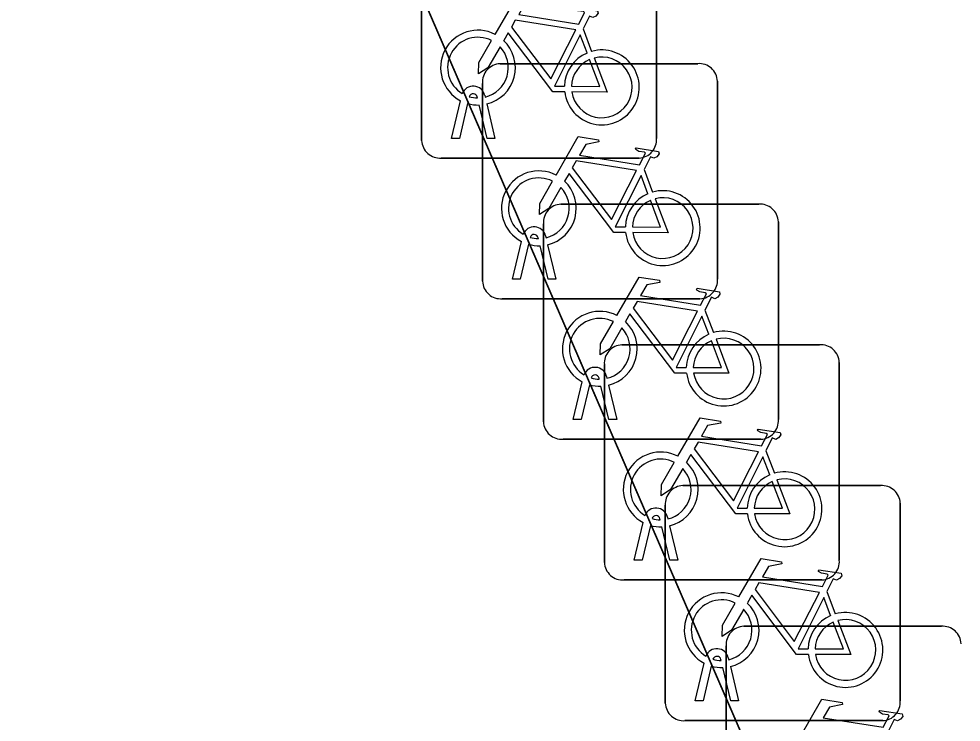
# Model space of a CAD drawing. Extents: x 162026 to 163502, y 387295 to 388169.
# Drawn here: x 162287.323 to 162291.33, y 387481.134 to 387484.123 of the extents above; entities that cross this region are included whole.
import ezdxf

# ---------------------------------------------------------------- set-up
doc = ezdxf.new("R2010")
doc.units = 0
for name, color, linetype in [('IMGEO_Fietsenrek', 7, 'Continuous'), ('IMGEO_Pand', 7, 'Continuous'), ('IMGEO_Voetpad_open', 7, 'Continuous')]:
    doc.layers.add(name, color=color, linetype=linetype)

msp = doc.modelspace()

# ---------------------------------------------------------------- linework, layer by layer
at = {"layer": 'IMGEO_Fietsenrek'}
for p, q in [((162290.0345, 387484.4561), (162290.0345, 387483.6152)), ((162290.0345, 387483.6152), (162290.0345, 387484.4561)), ((162289.0355, 387483.6059), (162289.0355, 387484.4468)), ((162289.0355, 387484.4468), (162289.0355, 387483.6059)), ((162289.7222, 387484.0802), (162289.7585, 387483.985)), ((162289.3689, 387483.9325), (162290.2098, 387483.9325)), ((162290.2098, 387483.9325), (162289.3689, 387483.9325)), ((162289.2945, 387483.0079), (162289.2945, 387483.8488)), ((162289.2945, 387483.8488), (162289.2945, 387483.0079)), ((162290.2935, 387483.8581), (162290.2935, 387483.0172)), ((162290.2935, 387483.0172), (162290.2935, 387483.8581)), ((162289.1625, 387483.6153), (162289.2008, 387483.7753)), ((162289.2729, 387483.7869), (162289.2719, 387483.7912)), ((162289.3036, 387483.7984), (162289.3054, 387483.7905)), ((162289.2312, 387483.7631), (162289.1959, 387483.6153)), ((162289.314, 387483.6153), (162289.2801, 387483.757)), ((162289.3124, 387483.7613), (162289.3474, 387483.6153)), ((162289.1959, 387483.6153), (162289.1625, 387483.6153)), ((162289.3474, 387483.6153), (162289.314, 387483.6153)), ((162289.9601, 387483.5315), (162289.1192, 387483.5315)), ((162289.1192, 387483.5315), (162289.9601, 387483.5315)), ((162289.9812, 387483.4822), (162290.0175, 387483.387)), ((162289.6279, 387483.3355), (162290.4688, 387483.3355)), ((162290.4688, 387483.3355), (162289.6279, 387483.3355)), ((162289.5535, 387482.4109), (162289.5535, 387483.2518)), ((162289.5535, 387483.2518), (162289.5535, 387482.4109)), ((162290.5525, 387483.2611), (162290.5525, 387482.4202)), ((162290.5525, 387482.4202), (162290.5525, 387483.2611)), ((162289.4215, 387483.0173), (162289.4598, 387483.1773)), ((162289.5319, 387483.1889), (162289.5309, 387483.1932)), ((162289.5626, 387483.2004), (162289.5644, 387483.1925)), ((162289.4902, 387483.1651), (162289.4549, 387483.0173)), ((162289.573, 387483.0173), (162289.5391, 387483.159)), ((162289.5714, 387483.1633), (162289.6064, 387483.0173)), ((162289.4549, 387483.0173), (162289.4215, 387483.0173)), ((162289.6064, 387483.0173), (162289.573, 387483.0173)), ((162290.2191, 387482.9335), (162289.3782, 387482.9335)), ((162289.3782, 387482.9335), (162290.2191, 387482.9335)), ((162290.2402, 387482.8852), (162290.2765, 387482.79)), ((162289.8869, 387482.7375), (162290.7278, 387482.7375)), ((162290.7278, 387482.7375), (162289.8869, 387482.7375)), ((162289.8125, 387481.8129), (162289.8125, 387482.6538)), ((162289.8125, 387482.6538), (162289.8125, 387481.8129)), ((162290.8115, 387482.6631), (162290.8115, 387481.8222)), ((162290.8115, 387481.8222), (162290.8115, 387482.6631)), ((162289.6805, 387482.4203), (162289.7188, 387482.5803)), ((162289.7492, 387482.5681), (162289.7139, 387482.4203)), ((162289.7909, 387482.5919), (162289.7899, 387482.5962)), ((162289.8216, 387482.6034), (162289.8234, 387482.5955)), ((162289.8304, 387482.5663), (162289.8654, 387482.4203)), ((162289.832, 387482.4203), (162289.7981, 387482.562)), ((162289.7139, 387482.4203), (162289.6805, 387482.4203)), ((162289.8654, 387482.4203), (162289.832, 387482.4203)), ((162290.4781, 387482.3365), (162289.6372, 387482.3365)), ((162289.6372, 387482.3365), (162290.4781, 387482.3365)), ((162290.4992, 387482.2872), (162290.5355, 387482.192)), ((162290.1459, 387482.1395), (162290.9868, 387482.1395)), ((162290.9868, 387482.1395), (162290.1459, 387482.1395)), ((162290.0715, 387481.2149), (162290.0715, 387482.0558)), ((162290.0715, 387482.0558), (162290.0715, 387481.2149)), ((162291.0705, 387482.0651), (162291.0705, 387481.2242)), ((162291.0705, 387481.2242), (162291.0705, 387482.0651)), ((162290.0806, 387482.0054), (162290.0824, 387481.9975)), ((162289.9395, 387481.8223), (162289.9778, 387481.9823)), ((162290.0082, 387481.9701), (162289.9729, 387481.8223)), ((162290.0499, 387481.9939), (162290.0489, 387481.9982)), ((162290.091, 387481.8223), (162290.0571, 387481.964)), ((162290.0894, 387481.9683), (162290.1244, 387481.8223)), ((162289.9729, 387481.8223), (162289.9395, 387481.8223)), ((162290.1244, 387481.8223), (162290.091, 387481.8223)), ((162290.7371, 387481.7385), (162289.8962, 387481.7385)), ((162289.8962, 387481.7385), (162290.7371, 387481.7385)), ((162290.7582, 387481.6892), (162290.7945, 387481.594)), ((162290.4049, 387481.5415), (162291.2458, 387481.5415)), ((162291.2458, 387481.5415), (162290.4049, 387481.5415)), ((162290.3305, 387480.6169), (162290.3305, 387481.4578)), ((162290.3305, 387481.4578), (162290.3305, 387480.6169)), ((162290.3396, 387481.4074), (162290.3414, 387481.3995)), ((162290.1985, 387481.2243), (162290.2368, 387481.3843)), ((162290.2672, 387481.3721), (162290.2319, 387481.2243)), ((162290.3089, 387481.3959), (162290.3079, 387481.4002)), ((162290.35, 387481.2243), (162290.3161, 387481.366)), ((162290.3484, 387481.3703), (162290.3834, 387481.2243)), ((162290.2319, 387481.2243), (162290.1985, 387481.2243)), ((162290.3834, 387481.2243), (162290.35, 387481.2243)), ((162290.9961, 387481.1405), (162290.1552, 387481.1405)), ((162290.1552, 387481.1405), (162290.9961, 387481.1405))]:
    msp.add_line(p, q, dxfattribs=at)
for points in [[(162289.3481, 387484.0572), (162289.4428, 387484.2207), (162289.529, 387484.2069), (162289.5307, 387484.1982), (162289.4746, 387484.1873), (162289.4484, 387484.142), (162289.7036, 387484.1012)], [(162289.7036, 387484.1012), (162289.7286, 387484.15), (162289.7235, 387484.154), (162289.7003, 387484.1577), (162289.6876, 387484.1652), (162289.6866, 387484.1683), (162289.6888, 387484.1729), (162289.7836, 387484.1578), (162289.7859, 387484.1475), (162289.7765, 387484.1351), (162289.7641, 387484.1287), (162289.7496, 387484.1349), (162289.7222, 387484.0802)], [(162289.6907, 387484.076), (162289.4339, 387484.117), (162289.4172, 387484.0882), (162289.5842, 387483.8679), (162289.6907, 387484.076)], [(162289.6438, 387483.8125), (162289.5941, 387483.8126), (162289.4034, 387484.0643), (162289.3844, 387484.0315)], [(162289.7387, 387483.978), (162289.7094, 387484.0548), (162289.6, 387483.8367), (162289.6427, 387483.8366)], [(162289.3688, 387484.0047), (162289.3172, 387483.9155), (162289.2773, 387483.8895), (162289.2785, 387483.937), (162289.333, 387484.0312)], [(162289.6727, 387483.8365), (162289.7926, 387483.8363), (162289.7494, 387483.9499)], [(162289.7692, 387483.9568), (162289.8242, 387483.8122), (162289.6741, 387483.8125)], [(162289.6071, 387483.4592), (162289.7018, 387483.6227), (162289.788, 387483.6089), (162289.7897, 387483.6002), (162289.7336, 387483.5893), (162289.7074, 387483.544), (162289.9626, 387483.5032)], [(162289.9626, 387483.5032), (162289.9876, 387483.552), (162289.9825, 387483.556), (162289.9593, 387483.5597), (162289.9466, 387483.5672), (162289.9456, 387483.5703), (162289.9478, 387483.5749), (162290.0426, 387483.5598), (162290.0449, 387483.5495), (162290.0355, 387483.5371), (162290.0231, 387483.5307), (162290.0086, 387483.5369), (162289.9812, 387483.4822)], [(162289.9497, 387483.478), (162289.6929, 387483.519), (162289.6762, 387483.4902), (162289.8432, 387483.2699), (162289.9497, 387483.478)], [(162289.9028, 387483.2145), (162289.8531, 387483.2146), (162289.6624, 387483.4663), (162289.6434, 387483.4335)], [(162289.9977, 387483.38), (162289.9684, 387483.4568), (162289.859, 387483.2387), (162289.9017, 387483.2386)], [(162289.6278, 387483.4067), (162289.5762, 387483.3175), (162289.5363, 387483.2915), (162289.5375, 387483.339), (162289.592, 387483.4332)], [(162289.9317, 387483.2385), (162290.0516, 387483.2383), (162290.0084, 387483.3519)], [(162290.0282, 387483.3588), (162290.0832, 387483.2142), (162289.9331, 387483.2145)], [(162289.8661, 387482.8622), (162289.9608, 387483.0257), (162290.047, 387483.0119), (162290.0487, 387483.0032), (162289.9926, 387482.9923), (162289.9664, 387482.947), (162290.2216, 387482.9062)], [(162290.2216, 387482.9062), (162290.2466, 387482.955), (162290.2415, 387482.959), (162290.2183, 387482.9627), (162290.2056, 387482.9702), (162290.2046, 387482.9733), (162290.2068, 387482.9779), (162290.3016, 387482.9628), (162290.3039, 387482.9525), (162290.2945, 387482.9401), (162290.2821, 387482.9337), (162290.2676, 387482.9399), (162290.2402, 387482.8852)], [(162290.2087, 387482.881), (162289.9519, 387482.922), (162289.9352, 387482.8932), (162290.1022, 387482.6729), (162290.2087, 387482.881)], [(162290.1618, 387482.6175), (162290.1121, 387482.6176), (162289.9214, 387482.8693), (162289.9024, 387482.8365)], [(162290.2567, 387482.783), (162290.2274, 387482.8598), (162290.118, 387482.6417), (162290.1607, 387482.6416)], [(162289.8868, 387482.8097), (162289.8352, 387482.7205), (162289.7953, 387482.6945), (162289.7965, 387482.742), (162289.851, 387482.8362)], [(162290.1907, 387482.6415), (162290.3106, 387482.6413), (162290.2674, 387482.7549)], [(162290.2872, 387482.7618), (162290.3422, 387482.6172), (162290.1921, 387482.6175)], [(162290.1251, 387482.2642), (162290.2198, 387482.4277), (162290.306, 387482.4139), (162290.3077, 387482.4052), (162290.2516, 387482.3943), (162290.2254, 387482.349), (162290.4806, 387482.3082)], [(162290.4806, 387482.3082), (162290.5056, 387482.357), (162290.5005, 387482.361), (162290.4773, 387482.3647), (162290.4646, 387482.3722), (162290.4636, 387482.3753), (162290.4658, 387482.3799), (162290.5606, 387482.3648), (162290.5629, 387482.3545), (162290.5535, 387482.3421), (162290.5411, 387482.3357), (162290.5266, 387482.3419), (162290.4992, 387482.2872)], [(162290.4677, 387482.283), (162290.2109, 387482.324), (162290.1942, 387482.2952), (162290.3612, 387482.0749), (162290.4677, 387482.283)], [(162290.4208, 387482.0195), (162290.3711, 387482.0196), (162290.1804, 387482.2713), (162290.1614, 387482.2385)], [(162290.5157, 387482.185), (162290.4864, 387482.2618), (162290.377, 387482.0437), (162290.4197, 387482.0436)], [(162290.1458, 387482.2117), (162290.0942, 387482.1225), (162290.0543, 387482.0965), (162290.0555, 387482.144), (162290.11, 387482.2382)], [(162290.4497, 387482.0435), (162290.5696, 387482.0433), (162290.5264, 387482.1569)], [(162290.5462, 387482.1638), (162290.6012, 387482.0192), (162290.4511, 387482.0195)], [(162290.3841, 387481.6662), (162290.4788, 387481.8297), (162290.565, 387481.8159), (162290.5667, 387481.8072), (162290.5106, 387481.7963), (162290.4844, 387481.751), (162290.7396, 387481.7102)], [(162290.7396, 387481.7102), (162290.7646, 387481.759), (162290.7595, 387481.763), (162290.7363, 387481.7667), (162290.7236, 387481.7742), (162290.7226, 387481.7773), (162290.7248, 387481.7819), (162290.8196, 387481.7668), (162290.8219, 387481.7565), (162290.8125, 387481.7441), (162290.8001, 387481.7377), (162290.7856, 387481.7439), (162290.7582, 387481.6892)], [(162290.7267, 387481.685), (162290.4699, 387481.726), (162290.4532, 387481.6972), (162290.6202, 387481.4769), (162290.7267, 387481.685)], [(162290.6798, 387481.4215), (162290.6301, 387481.4216), (162290.4394, 387481.6733), (162290.4204, 387481.6405)], [(162290.7747, 387481.587), (162290.7454, 387481.6638), (162290.636, 387481.4457), (162290.6787, 387481.4456)], [(162290.4048, 387481.6137), (162290.3532, 387481.5245), (162290.3133, 387481.4985), (162290.3145, 387481.546), (162290.369, 387481.6402)], [(162290.8052, 387481.5658), (162290.8602, 387481.4212), (162290.7101, 387481.4215)], [(162290.7087, 387481.4455), (162290.8286, 387481.4453), (162290.7854, 387481.5589)], [(162290.6431, 387481.0682), (162290.7378, 387481.2317), (162290.824, 387481.2179), (162290.8257, 387481.2092), (162290.7696, 387481.1983), (162290.7434, 387481.153), (162290.9986, 387481.1122)], [(162290.9986, 387481.1122), (162291.0236, 387481.161), (162291.0185, 387481.165), (162290.9953, 387481.1687), (162290.9826, 387481.1762), (162290.9816, 387481.1793), (162290.9838, 387481.1839), (162291.0786, 387481.1688), (162291.0809, 387481.1585), (162291.0715, 387481.1461), (162291.0591, 387481.1397), (162291.0446, 387481.1459), (162291.0172, 387481.0912)]]:
    msp.add_lwpolyline(points, dxfattribs=at)
for centre, radius, start, end in [((162289.2751, 387483.9159), 0.159, 62.6766, 242.1369), ((162289.2751, 387483.9159), 0.129, 63.3192, 238.903), ((162289.2751, 387483.9159), 0.159, 283.5766, 46.6042), ((162289.2751, 387483.9159), 0.129, 283.6043, 43.4302), ((162289.8017, 387483.8319), 0.159, 113.3408, 178.3217), ((162289.8017, 387483.8319), 0.159, 187.0065, 105.7708), ((162289.3722, 387483.8546), 0.0779, 92.4484, 184.2845), ((162289.3722, 387483.8546), 0.0779, 92.4484, 184.2845), ((162289.8017, 387483.8319), 0.129, 113.923, 177.9556), ((162289.8017, 387483.8319), 0.129, 188.6715, 104.5883), ((162290.2156, 387483.8548), 0.0779, 2.4484, 94.2845), ((162290.2156, 387483.8548), 0.0779, 2.4484, 94.2845), ((162289.2549, 387483.7873), 0.0499, 12.8025, 158.6934), ((162289.2549, 387483.7873), 0.0174, 12.8025, 163.4502), ((162289.2751, 387483.9159), 0.129, 253.415, 269.0204), ((162289.2751, 387483.9159), 0.159, 253.9967, 271.7867), ((162289.9568, 387483.6094), 0.0779, 272.4484, 4.2845), ((162289.9568, 387483.6094), 0.0779, 272.4484, 4.2845), ((162289.1134, 387483.6092), 0.0779, 182.4484, 274.2845), ((162289.1134, 387483.6092), 0.0779, 182.4484, 274.2845), ((162289.5341, 387483.3179), 0.159, 62.6766, 242.1369), ((162289.5341, 387483.3179), 0.129, 63.3192, 238.903), ((162289.5341, 387483.3179), 0.129, 283.6043, 43.4302), ((162289.5341, 387483.3179), 0.159, 283.5766, 46.6042), ((162290.0607, 387483.2339), 0.159, 113.3408, 178.3217), ((162290.0607, 387483.2339), 0.159, 187.0065, 105.7708), ((162289.6312, 387483.2576), 0.0779, 92.4484, 184.2845), ((162289.6312, 387483.2576), 0.0779, 92.4484, 184.2845), ((162290.0607, 387483.2339), 0.129, 113.923, 177.9556), ((162290.0607, 387483.2339), 0.129, 188.6715, 104.5883), ((162290.4746, 387483.2578), 0.0779, 2.4484, 94.2845), ((162290.4746, 387483.2578), 0.0779, 2.4484, 94.2845), ((162289.5139, 387483.1893), 0.0499, 12.8025, 158.6934), ((162289.5139, 387483.1893), 0.0174, 12.8025, 163.4502), ((162289.5341, 387483.3179), 0.129, 253.415, 269.0204), ((162289.5341, 387483.3179), 0.159, 253.9967, 271.7867), ((162289.3724, 387483.0112), 0.0779, 182.4484, 274.2845), ((162289.3724, 387483.0112), 0.0779, 182.4484, 274.2845), ((162290.2158, 387483.0114), 0.0779, 272.4484, 4.2845), ((162290.2158, 387483.0114), 0.0779, 272.4484, 4.2845), ((162289.7931, 387482.7209), 0.159, 62.6766, 242.1369), ((162289.7931, 387482.7209), 0.129, 63.3192, 238.903), ((162289.7931, 387482.7209), 0.129, 283.6043, 43.4302), ((162289.7931, 387482.7209), 0.159, 283.5766, 46.6042), ((162290.3197, 387482.6369), 0.159, 113.3408, 178.3217), ((162290.3197, 387482.6369), 0.159, 187.0065, 105.7708), ((162290.3197, 387482.6369), 0.129, 188.6715, 104.5883), ((162289.8902, 387482.6596), 0.0779, 92.4484, 184.2845), ((162289.8902, 387482.6596), 0.0779, 92.4484, 184.2845), ((162290.3197, 387482.6369), 0.129, 113.923, 177.9556), ((162290.7336, 387482.6598), 0.0779, 2.4484, 94.2845), ((162290.7336, 387482.6598), 0.0779, 2.4484, 94.2845), ((162289.7729, 387482.5923), 0.0499, 12.8025, 158.6934), ((162289.7729, 387482.5923), 0.0174, 12.8025, 163.4502), ((162289.7931, 387482.7209), 0.159, 253.9967, 271.7867), ((162289.7931, 387482.7209), 0.129, 253.415, 269.0204), ((162289.6314, 387482.4142), 0.0779, 182.4484, 274.2845), ((162289.6314, 387482.4142), 0.0779, 182.4484, 274.2845), ((162290.4748, 387482.4144), 0.0779, 272.4484, 4.2845), ((162290.4748, 387482.4144), 0.0779, 272.4484, 4.2845), ((162290.0521, 387482.1229), 0.159, 62.6766, 242.1369), ((162290.0521, 387482.1229), 0.129, 63.3192, 238.903), ((162290.0521, 387482.1229), 0.129, 283.6043, 43.4302), ((162290.0521, 387482.1229), 0.159, 283.5766, 46.6042), ((162290.5787, 387482.0389), 0.159, 113.3408, 178.3217), ((162290.5787, 387482.0389), 0.159, 187.0065, 105.7708), ((162290.5787, 387482.0389), 0.129, 188.6715, 104.5883), ((162290.1492, 387482.0616), 0.0779, 92.4484, 184.2845), ((162290.1492, 387482.0616), 0.0779, 92.4484, 184.2845), ((162290.5787, 387482.0389), 0.129, 113.923, 177.9556), ((162290.9926, 387482.0618), 0.0779, 2.4484, 94.2845), ((162290.9926, 387482.0618), 0.0779, 2.4484, 94.2845), ((162290.0319, 387481.9943), 0.0499, 12.8025, 158.6934), ((162290.0319, 387481.9943), 0.0174, 12.8025, 163.4502), ((162290.0521, 387482.1229), 0.159, 253.9967, 271.7867), ((162290.0521, 387482.1229), 0.129, 253.415, 269.0204), ((162289.8904, 387481.8162), 0.0779, 182.4484, 274.2845), ((162289.8904, 387481.8162), 0.0779, 182.4484, 274.2845), ((162290.7338, 387481.8164), 0.0779, 272.4484, 4.2845), ((162290.7338, 387481.8164), 0.0779, 272.4484, 4.2845), ((162290.3111, 387481.5249), 0.159, 62.6766, 242.1369), ((162290.3111, 387481.5249), 0.129, 63.3192, 238.903), ((162290.3111, 387481.5249), 0.129, 283.6043, 43.4302), ((162290.3111, 387481.5249), 0.159, 283.5766, 46.6042), ((162290.8377, 387481.4409), 0.159, 113.3408, 178.3217), ((162290.8377, 387481.4409), 0.159, 187.0065, 105.7708), ((162290.8377, 387481.4409), 0.129, 188.6715, 104.5883), ((162290.4082, 387481.4636), 0.0779, 92.4484, 184.2845), ((162290.4082, 387481.4636), 0.0779, 92.4484, 184.2845), ((162290.8377, 387481.4409), 0.129, 113.923, 177.9556), ((162291.2516, 387481.4638), 0.0779, 2.4484, 94.2845), ((162291.2516, 387481.4638), 0.0779, 2.4484, 94.2845), ((162290.2909, 387481.3963), 0.0499, 12.8025, 158.6934), ((162290.2909, 387481.3963), 0.0174, 12.8025, 163.4502), ((162290.3111, 387481.5249), 0.159, 253.9967, 271.7867), ((162290.3111, 387481.5249), 0.129, 253.415, 269.0204), ((162290.1494, 387481.2182), 0.0779, 182.4484, 274.2845), ((162290.1494, 387481.2182), 0.0779, 182.4484, 274.2845), ((162290.9928, 387481.2184), 0.0779, 272.4484, 4.2845), ((162290.9928, 387481.2184), 0.0779, 272.4484, 4.2845)]:
    msp.add_arc(centre, radius, start, end, dxfattribs=at)
at = {"layer": 'IMGEO_Pand'}
msp.add_lwpolyline([(162287.708, 387487.29), (162289.996, 387490.573), (162285.892, 387500), (162285.808, 387500.194), (162285.694, 387500.206), (162276.651, 387501.192), (162275.766, 387500), (162269.553, 387491.637), (162271.82, 387486.395), (162274.599, 387486.092), (162277.893, 387478.191), (162274.719, 387473.867), (162274.479, 387473.539), (162273.349, 387472), (162276.784, 387463.941), (162280.133, 387463.497), (162278.897, 387466.434), (162294.112, 387472.505)], close=True, dxfattribs=at)
at = {"layer": 'IMGEO_Voetpad_open'}
msp.add_lwpolyline([(162342.851, 387499.633), (162315.859, 387502.639), (162318.177, 387500), (162320.407, 387497.461), (162310.872, 387484.483), (162310.539, 387484.029), (162298.229, 387485.888), (162293.758, 387496.206), (162291.762, 387495.313), (162289.996, 387490.573), (162287.708, 387487.29), (162294.112, 387472.505), (162292.215, 387469.541), (162293.144, 387466.992), (162297.036, 387466.568), (162297.706, 387467.617), (162303.078, 387467.032), (162311.025, 387477.679), (162314.702, 387477.278), (162319.71, 387483.814), (162325.748, 387483.156), (162332.69, 387482.34), (162330.706, 387486.601), (162329.102, 387490.046)], dxfattribs=at)

doc.saveas('drawing.dxf')
